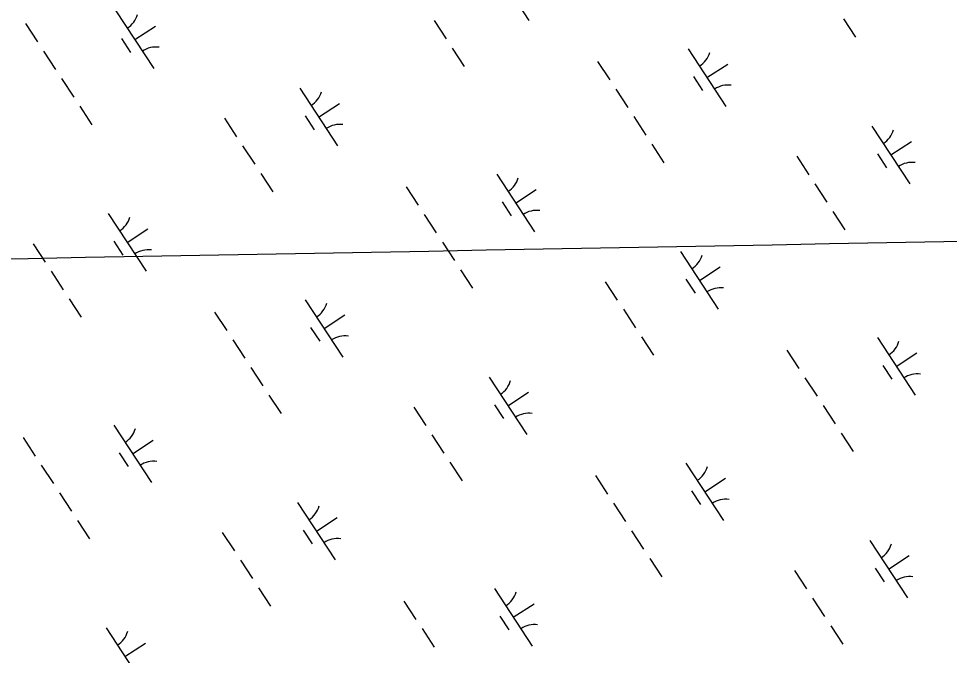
# Model space of a CAD drawing. Extents: x 3945642 to 3966284, y 206476 to 228921.
# Drawn here: x 3953528 to 3954204, y 218038 to 218501 of the extents above; entities that cross this region are included whole.
import ezdxf

# ---------------------------------------------------------------- set-up
doc = ezdxf.new("R2010")
doc.units = 0
doc.layers.add('V-GRID-MAJR', color=7, linetype='Continuous')
doc.layers.add('V-WETL-SWMP', color=7, linetype='Continuous')

msp = doc.modelspace()

# ---------------------------------------------------------------- linework, layer by layer
at = {"layer": 'V-GRID-MAJR'}
msp.add_spline([(3951300.5, 218285.91), (3951621.83, 218291.8), (3956944.95, 218389.75), (3962268.05, 218488.48), (3962294.36, 218488.97)], degree=3, dxfattribs=at)
at = {"layer": 'V-WETL-SWMP'}
for p, q in [((3953871.29, 218541.75), (3953898.69, 218499.92)), ((3953598.57, 218506.82), (3953625.97, 218465)), ((3953829.75, 218499.83), (3953838.52, 218486.45)), ((3954127.17, 218501), (3954135.93, 218487.62)), ((3953532.77, 218497.7), (3953541.54, 218484.31)), ((3953612.27, 218485.91), (3953627.32, 218495.77)), ((3953602.53, 218486.7), (3953609.1, 218476.66)), ((3953842.9, 218479.76), (3953851.67, 218466.37)), ((3954014.36, 218479.2), (3954041.76, 218437.38)), ((3953545.93, 218477.62), (3953554.69, 218464.24)), ((3953948.57, 218470.08), (3953957.34, 218456.7)), ((3954028.06, 218458.29), (3954043.12, 218468.16)), ((3953559.08, 218457.55), (3953567.84, 218444.16)), ((3954018.32, 218459.08), (3954024.9, 218449.05)), ((3953732.15, 218450.59), (3953759.55, 218408.77)), ((3953961.72, 218450), (3953970.49, 218436.62)), ((3953572.23, 218437.47), (3953581, 218424.09)), ((3953745.85, 218429.68), (3953760.91, 218439.55)), ((3953736.11, 218430.47), (3953742.69, 218420.44)), ((3953677.46, 218428.76), (3953686.23, 218415.37)), ((3953974.87, 218429.93), (3953983.64, 218416.55)), ((3954147.95, 218422.98), (3954175.35, 218381.15)), ((3954161.65, 218402.07), (3954176.71, 218411.93)), ((3953690.61, 218408.68), (3953699.38, 218395.3)), ((3953988.03, 218409.85), (3953996.79, 218396.47)), ((3954093.26, 218401.14), (3954102.03, 218387.76)), ((3954151.91, 218402.86), (3954158.48, 218392.82)), ((3953703.76, 218388.61), (3953712.53, 218375.22)), ((3953875.23, 218388.05), (3953902.63, 218346.23)), ((3953809.43, 218378.93), (3953818.2, 218365.55)), ((3953888.93, 218367.14), (3953903.98, 218377)), ((3954106.41, 218381.07), (3954115.18, 218367.68)), ((3953879.18, 218367.93), (3953885.76, 218357.89)), ((3953593.01, 218359.44), (3953620.41, 218317.62)), ((3953822.58, 218358.85), (3953831.35, 218345.47)), ((3954119.56, 218360.99), (3954128.33, 218347.61)), ((3953606.71, 218338.53), (3953621.77, 218348.4)), ((3953538.32, 218337.61), (3953547.09, 218324.22)), ((3953596.97, 218339.32), (3953603.55, 218329.28)), ((3953835.74, 218338.78), (3953844.5, 218325.39)), ((3954008.81, 218331.83), (3954036.21, 218290)), ((3953551.47, 218317.53), (3953560.24, 218304.15)), ((3953848.89, 218318.7), (3953857.66, 218305.32)), ((3954022.51, 218310.91), (3954037.57, 218320.78)), ((3953954.12, 218309.99), (3953962.89, 218296.61)), ((3954012.77, 218311.71), (3954019.35, 218301.67)), ((3953564.63, 218297.45), (3953573.39, 218284.07)), ((3953736.09, 218296.9), (3953763.49, 218255.08)), ((3953967.27, 218289.91), (3953976.04, 218276.53)), ((3953670.29, 218287.78), (3953679.06, 218274.39)), ((3953749.79, 218275.99), (3953764.84, 218285.85)), ((3953740.05, 218276.78), (3953746.62, 218266.74)), ((3953980.42, 218269.84), (3953989.19, 218256.45)), ((3954151.89, 218269.29), (3954179.28, 218227.46)), ((3953683.45, 218267.7), (3953692.21, 218254.32)), ((3954086.09, 218260.16), (3954094.86, 218246.78)), ((3954165.59, 218248.37), (3954180.64, 218258.24)), ((3954155.84, 218249.16), (3954162.42, 218239.13)), ((3953696.6, 218247.63), (3953705.37, 218234.24)), ((3953869.67, 218240.68), (3953897.07, 218198.85)), ((3954099.24, 218240.09), (3954108.01, 218226.7)), ((3953709.75, 218227.55), (3953718.52, 218214.17)), ((3953883.37, 218219.76), (3953898.43, 218229.63)), ((3953814.98, 218218.84), (3953823.75, 218205.45)), ((3953873.63, 218220.55), (3953880.21, 218210.52)), ((3954112.4, 218220.01), (3954121.16, 218206.63)), ((3953596.95, 218205.75), (3953624.35, 218163.93)), ((3953531.16, 218196.63), (3953539.92, 218183.24)), ((3953610.65, 218184.84), (3953625.71, 218194.7)), ((3953828.13, 218198.76), (3953836.9, 218185.38)), ((3954125.55, 218199.93), (3954134.31, 218186.55)), ((3953600.91, 218185.63), (3953607.48, 218175.59)), ((3953544.31, 218176.55), (3953553.07, 218163.17)), ((3953841.28, 218178.69), (3953850.05, 218165.3)), ((3954012.75, 218178.13), (3954040.15, 218136.31)), ((3953946.95, 218169.01), (3953955.72, 218155.63)), ((3954026.45, 218157.22), (3954041.5, 218167.09)), ((3953557.46, 218156.47), (3953566.23, 218143.09)), ((3954016.7, 218158.01), (3954023.28, 218147.97)), ((3953730.53, 218149.52), (3953757.93, 218107.7)), ((3953960.1, 218148.93), (3953968.87, 218135.55)), ((3953570.61, 218136.4), (3953579.38, 218123.02)), ((3953744.23, 218128.61), (3953759.29, 218138.48)), ((3953675.84, 218127.69), (3953684.61, 218114.3)), ((3953734.49, 218129.4), (3953741.07, 218119.37)), ((3953973.26, 218128.86), (3953982.02, 218115.47)), ((3954146.33, 218121.91), (3954173.73, 218080.08)), ((3953688.99, 218107.61), (3953697.76, 218094.23)), ((3953986.41, 218108.78), (3953995.18, 218095.4)), ((3954160.03, 218101), (3954175.09, 218110.86)), ((3954091.64, 218100.07), (3954100.41, 218086.69)), ((3954150.29, 218101.79), (3954156.87, 218091.75)), ((3953702.15, 218087.54), (3953710.91, 218074.15)), ((3953873.61, 218086.98), (3953901.01, 218045.16)), ((3954104.79, 218079.99), (3954113.56, 218066.61)), ((3953807.81, 218077.86), (3953816.58, 218064.47)), ((3953887.31, 218066.07), (3953902.36, 218075.93)), ((3953877.57, 218066.86), (3953884.14, 218056.82)), ((3954117.94, 218059.92), (3954126.71, 218046.54)), ((3953591.4, 218058.37), (3953618.8, 218016.55)), ((3953820.97, 218057.78), (3953829.73, 218044.4)), ((3953605.1, 218037.46), (3953620.15, 218047.32))]:
    msp.add_line(p, q, dxfattribs=at)
for centre, start, end in [((3953597.33, 218509.14), 302.45745, 344.00111), ((3953627.6, 218462.93), 82.45745, 124.00111), ((3954013.13, 218481.53), 302.45745, 344.00111), ((3954043.4, 218435.32), 82.45745, 124.00111), ((3953730.91, 218452.92), 302.45745, 344.00111), ((3953761.19, 218406.71), 82.45745, 124.00111), ((3954146.71, 218425.3), 302.45745, 344.00111), ((3954176.99, 218379.09), 82.45745, 124.00111), ((3953873.99, 218390.38), 302.45745, 344.00111), ((3953591.78, 218361.77), 302.45745, 344.00111), ((3953904.26, 218344.17), 82.45745, 124.00111), ((3953622.05, 218315.56), 82.45745, 124.00111), ((3954007.57, 218334.15), 302.45745, 344.00111), ((3954037.85, 218287.94), 82.45745, 124.00111), ((3953734.85, 218299.22), 302.45745, 344.00111), ((3953765.12, 218253.01), 82.45745, 124.00111), ((3954150.65, 218271.61), 302.45745, 344.00111), ((3954180.92, 218225.4), 82.45745, 124.00111), ((3953868.44, 218243), 302.45745, 344.00111), ((3953898.71, 218196.79), 82.45745, 124.00111), ((3953595.71, 218208.07), 302.45745, 344.00111), ((3953625.98, 218161.86), 82.45745, 124.00111), ((3954011.51, 218180.46), 302.45745, 344.00111), ((3953729.3, 218151.85), 302.45745, 344.00111), ((3954041.78, 218134.25), 82.45745, 124.00111), ((3953759.57, 218105.64), 82.45745, 124.00111), ((3954145.09, 218124.23), 302.45745, 344.00111), ((3954175.37, 218078.02), 82.45745, 124.00111), ((3953872.37, 218089.31), 302.45745, 344.00111), ((3953902.64, 218043.1), 82.45745, 124.00111), ((3953590.16, 218060.7), 302.45745, 344.00111)]:
    msp.add_arc(centre, 17.62, start, end, dxfattribs=at)

doc.saveas('drawing.dxf')
